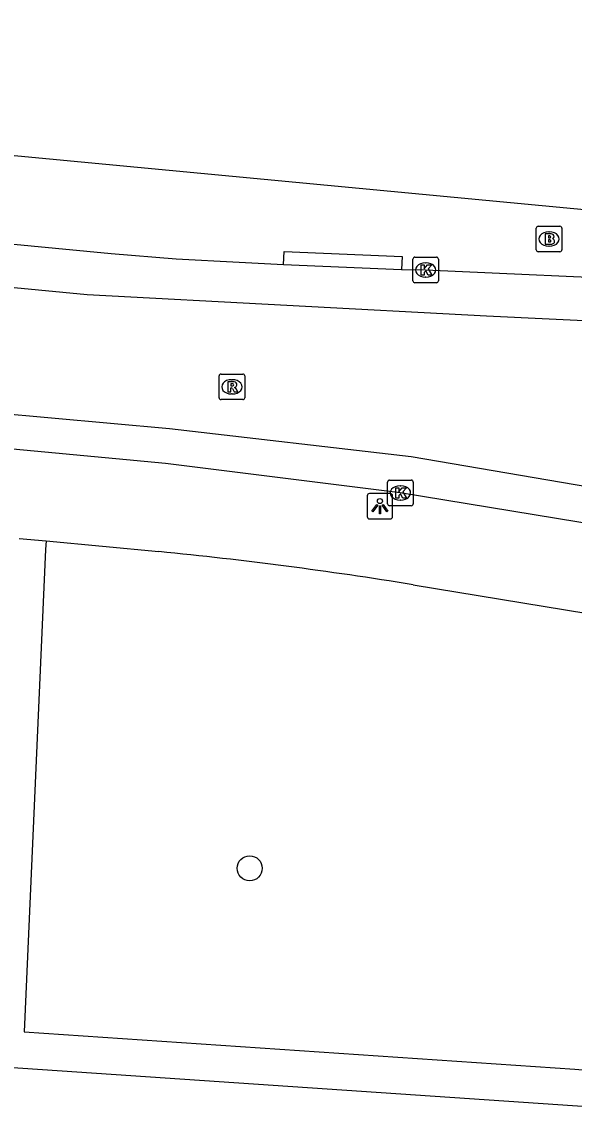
# Model space of a CAD drawing. Extents: x 162186 to 163152, y 385513 to 386513.
# Drawn here: x 162406.32 to 162427.94, y 385686.26 to 385728.84 of the extents above; entities that cross this region are included whole.
import ezdxf

# ---------------------------------------------------------------- set-up
doc = ezdxf.new("R2010")
doc.units = 0
for name, color, linetype in [('IMGEO_Boom', 7, 'Continuous'), ('IMGEO_Brandkraan', 7, 'Continuous'), ('IMGEO_Kolk', 7, 'Continuous'), ('IMGEO_Lichtpunt', 7, 'Continuous'), ('IMGEO_Rijbaan_lokaal_gesloten', 7, 'Continuous'), ('IMGEO_Rioolput', 7, 'Continuous'), ('IMGEO_Voetpad_open', 7, 'Continuous')]:
    doc.layers.add(name, color=color, linetype=linetype)

msp = doc.modelspace()

# ---------------------------------------------------------------- linework, layer by layer
at = {"layer": 'IMGEO_Boom'}
msp.add_circle((162415.24, 385695.691), 0.489, dxfattribs=at)
at = {"layer": 'IMGEO_Brandkraan'}
for p, q in [((162426.457, 385719.904), (162426.457, 385720.756)), ((162426.532, 385720.83), (162427.384, 385720.83)), ((162426.945, 385720.61), (162426.97, 385720.61)), ((162427.458, 385720.756), (162427.458, 385719.904)), ((162427.384, 385719.83), (162426.532, 385719.83)), ((162426.968, 385720.05), (162426.943, 385720.05))]:
    msp.add_line(p, q, dxfattribs=at)
for points in [[(162426.457, 385719.904), (162426.457, 385720.756)], [(162426.532, 385720.83), (162427.384, 385720.83)], [(162427.458, 385720.756), (162427.458, 385719.904)], [(162426.805, 385720.53), (162426.805, 385720.13), (162427.018, 385720.13)], [(162427.036, 385720.53), (162426.805, 385720.53)], [(162426.984, 385720.449), (162426.93, 385720.449), (162426.93, 385720.373)], [(162426.93, 385720.373), (162426.983, 385720.373)], [(162426.992, 385720.297), (162426.93, 385720.297), (162426.93, 385720.216)], [(162426.93, 385720.216), (162426.992, 385720.216)], [(162427.384, 385719.83), (162426.532, 385719.83)]]:
    msp.add_lwpolyline(points, dxfattribs=at)
for centre, radius, start, end in [((162426.534, 385720.754), 0.0765, 91.552, 178.448), ((162426.534, 385720.754), 0.0765, 91.552, 178.448), ((162427.382, 385720.754), 0.0765, 1.552, 88.448), ((162427.382, 385720.754), 0.0765, 1.552, 88.448), ((162426.985, 385720.411), 0.0379, 267.8285, 90.9355), ((162426.993, 385720.256), 0.0404, 269.8759, 90.5077), ((162427.024, 385720.381), 0.251, 268.6676, 293.5347), ((162427.04, 385720.385), 0.145, 59.4692, 91.5367), ((162427.065, 385720.432), 0.0922, 285.5137, 58.1501), ((162427.07, 385720.24), 0.105, 301.3115, 78.989), ((162426.534, 385719.906), 0.0765, 181.552, 268.448), ((162426.534, 385719.906), 0.0765, 181.552, 268.448), ((162427.382, 385719.906), 0.0765, 271.552, 358.448), ((162427.382, 385719.906), 0.0765, 271.552, 358.448)]:
    msp.add_arc(centre, radius, start, end, dxfattribs=at)
for centre, major_axis, ratio, start_param, end_param in [((162426.944, 385720.33), (-0.387, 0.002), 0.722429, 4.712389, 7.853982), ((162426.969, 385720.33), (-0.39, 0.002), 0.717154, 1.570796, 4.712389)]:
    msp.add_ellipse(centre, major_axis=major_axis, ratio=ratio, start_param=start_param, end_param=end_param, dxfattribs=at)
at = {"layer": 'IMGEO_Kolk'}
for p, q in [((162421.628, 385718.693), (162421.628, 385719.545)), ((162421.703, 385719.619), (162422.555, 385719.619)), ((162422.116, 385719.399), (162422.141, 385719.399)), ((162422.629, 385719.545), (162422.629, 385718.693)), ((162422.139, 385718.839), (162422.114, 385718.839)), ((162422.555, 385718.619), (162421.703, 385718.619)), ((162420.639, 385709.963), (162420.639, 385710.815)), ((162420.714, 385710.889), (162421.566, 385710.889)), ((162421.64, 385710.815), (162421.64, 385709.963)), ((162421.127, 385710.669), (162421.152, 385710.669)), ((162421.15, 385710.109), (162421.125, 385710.109)), ((162421.566, 385709.889), (162420.714, 385709.889))]:
    msp.add_line(p, q, dxfattribs=at)
for points in [[(162421.628, 385718.693), (162421.628, 385719.545)], [(162421.703, 385719.619), (162422.555, 385719.619)], [(162421.949, 385719.319), (162422.072, 385719.319), (162422.072, 385719.168), (162422.202, 385719.319), (162422.366, 385719.319), (162422.22, 385719.168), (162422.373, 385718.919), (162422.221, 385718.919), (162422.136, 385719.083), (162422.072, 385719.016), (162422.072, 385718.919), (162421.949, 385718.919), (162421.949, 385719.319)], [(162422.629, 385719.545), (162422.629, 385718.693)], [(162422.555, 385718.619), (162421.703, 385718.619)], [(162420.639, 385709.963), (162420.639, 385710.815)], [(162420.714, 385710.889), (162421.566, 385710.889)], [(162421.64, 385710.815), (162421.64, 385709.963)], [(162420.96, 385710.589), (162421.083, 385710.589), (162421.083, 385710.438), (162421.213, 385710.589), (162421.377, 385710.589), (162421.231, 385710.438), (162421.384, 385710.189), (162421.232, 385710.189), (162421.147, 385710.353), (162421.083, 385710.286), (162421.083, 385710.189), (162420.96, 385710.189), (162420.96, 385710.589)], [(162421.566, 385709.889), (162420.714, 385709.889)]]:
    msp.add_lwpolyline(points, dxfattribs=at)
for centre, start, end in [((162421.705, 385719.543), 91.552, 178.448), ((162421.705, 385719.543), 91.552, 178.448), ((162422.553, 385719.543), 1.552, 88.448), ((162422.553, 385719.543), 1.552, 88.448), ((162421.705, 385718.695), 181.552, 268.448), ((162421.705, 385718.695), 181.552, 268.448), ((162422.553, 385718.695), 271.552, 358.448), ((162422.553, 385718.695), 271.552, 358.448), ((162420.716, 385710.813), 91.552, 178.448), ((162420.716, 385710.813), 91.552, 178.448), ((162421.564, 385710.813), 1.552, 88.448), ((162421.564, 385710.813), 1.552, 88.448), ((162420.716, 385709.965), 181.552, 268.448), ((162420.716, 385709.965), 181.552, 268.448), ((162421.564, 385709.965), 271.552, 358.448), ((162421.564, 385709.965), 271.552, 358.448)]:
    msp.add_arc(centre, 0.0765, start, end, dxfattribs=at)
for centre, major_axis, ratio, start_param, end_param in [((162422.115, 385719.119), (-0.387, 0.002), 0.722429, 4.712389, 7.853982), ((162422.14, 385719.119), (-0.39, 0.002), 0.717154, 1.570796, 4.712389), ((162421.126, 385710.389), (-0.387, 0.002), 0.722429, 4.712389, 7.853982), ((162421.151, 385710.389), (-0.39, 0.002), 0.717154, 1.570796, 4.712389)]:
    msp.add_ellipse(centre, major_axis=major_axis, ratio=ratio, start_param=start_param, end_param=end_param, dxfattribs=at)
at = {"layer": 'IMGEO_Lichtpunt'}
for p, q in [((162420.741, 385710.367), (162419.933, 385710.367)), ((162420.741, 385710.367), (162419.933, 385710.367)), ((162419.839, 385710.272), (162419.839, 385709.465)), ((162419.839, 385710.272), (162419.839, 385709.465)), ((162420.835, 385709.465), (162420.835, 385710.272)), ((162420.835, 385709.465), (162420.835, 385710.272)), ((162419.933, 385709.371), (162420.741, 385709.371)), ((162419.933, 385709.371), (162420.741, 385709.371))]:
    msp.add_line(p, q, dxfattribs=at)
for points in [[(162420.213, 385709.936), (162420.252, 385709.908), (162420.064, 385709.646), (162420.026, 385709.673), (162420.213, 385709.936)], [(162420.425, 385709.908), (162420.463, 385709.935), (162420.65, 385709.673), (162420.611, 385709.645), (162420.425, 385709.908)], [(162420.315, 385709.888), (162420.362, 385709.888), (162420.362, 385709.566), (162420.315, 385709.566), (162420.315, 385709.888)]]:
    msp.add_lwpolyline(points, dxfattribs=at)
msp.add_circle((162420.338, 385710.07), 0.0994, dxfattribs=at)
for centre, start, end in [((162419.933, 385710.272), 90, 180), ((162419.933, 385710.272), 90, 180), ((162420.741, 385710.272), 0, 90), ((162420.741, 385710.272), 0, 90), ((162419.933, 385709.465), 180, 270), ((162419.933, 385709.465), 180, 270), ((162420.741, 385709.465), 270, 0), ((162420.741, 385709.465), 270, 360)]:
    msp.add_arc(centre, 0.0946, start, end, dxfattribs=at)
at = {"layer": 'IMGEO_Rijbaan_lokaal_gesloten'}
for points in [[(162448.032, 385717.26), (162447.815, 385715.531), (162435.147, 385716.798), (162424.505, 385717.305), (162408.881, 385718.15), (162367.51, 385722.111), (162286.519, 385729.622), (162260.4, 385732.301)], [(162259.916, 385727.292), (162279.939, 385725.485), (162345.976, 385719.242), (162380.728, 385715.866), (162402.855, 385713.753), (162412.106, 385712.917), (162421.565, 385711.819), (162434.403, 385709.622), (162446.455, 385707.767), (162446.191, 385706.141)], [(162400.786, 385720.605), (162402.586, 385720.451), (162409.82, 385719.762), (162412.36, 385719.556), (162414.829, 385719.422), (162416.565, 385719.336)], [(162416.565, 385719.336), (162421.185, 385719.142)], [(162421.185, 385719.142), (162422.125, 385719.118), (162431.397, 385718.708), (162432.982, 385718.629), (162434.395, 385718.52), (162442.591, 385717.733), (162447.915, 385717.265), (162448.032, 385717.26)], [(162446.191, 385706.141), (162445.956, 385706.239), (162445.361, 385706.426), (162445.154, 385706.478), (162440.446, 385707.218), (162421.136, 385710.39), (162411.949, 385711.547), (162380.251, 385714.521), (162362.787, 385716.192), (162341.333, 385718.236), (162338.59, 385718.494)]]:
    msp.add_lwpolyline(points, dxfattribs=at)
at = {"layer": 'IMGEO_Rioolput'}
for p, q in [((162414.119, 385715.043), (162414.971, 385715.043)), ((162414.044, 385714.117), (162414.044, 385714.969)), ((162414.532, 385714.823), (162414.557, 385714.823)), ((162415.045, 385714.969), (162415.045, 385714.117)), ((162414.555, 385714.263), (162414.53, 385714.263)), ((162414.971, 385714.043), (162414.119, 385714.043))]:
    msp.add_line(p, q, dxfattribs=at)
for points in [[(162414.119, 385715.043), (162414.971, 385715.043)], [(162414.044, 385714.117), (162414.044, 385714.969)], [(162414.633, 385714.741), (162414.381, 385714.743), (162414.381, 385714.343)], [(162414.559, 385714.662), (162414.505, 385714.662), (162414.505, 385714.581)], [(162414.505, 385714.581), (162414.557, 385714.581)], [(162415.045, 385714.969), (162415.045, 385714.117)], [(162414.381, 385714.343), (162414.505, 385714.343), (162414.505, 385714.505), (162414.516, 385714.505)], [(162414.563, 385714.476), (162414.634, 385714.343), (162414.774, 385714.343), (162414.709, 385714.469)], [(162414.971, 385714.043), (162414.119, 385714.043)]]:
    msp.add_lwpolyline(points, dxfattribs=at)
for centre, radius, start, end in [((162414.121, 385714.967), 0.0765, 91.552, 178.448), ((162414.121, 385714.967), 0.0765, 91.552, 178.448), ((162414.969, 385714.967), 0.0765, 1.552, 88.448), ((162414.969, 385714.967), 0.0765, 1.552, 88.448), ((162414.541, 385714.77), 0.19, 274.7715, 282.9687), ((162414.565, 385714.566), 0.0964, 77.0061, 93.1865), ((162414.579, 385714.623), 0.0378, 276.6634, 79.6772), ((162414.632, 385714.631), 0.109, 350.3612, 89.416), ((162414.63, 385714.631), 0.112, 277.5842, 350.9817), ((162414.515, 385714.452), 0.0533, 26.0293, 88.6989), ((162414.614, 385714.416), 0.108, 29.5134, 73.7905), ((162414.121, 385714.119), 0.0765, 181.552, 268.448), ((162414.121, 385714.119), 0.0765, 181.552, 268.448), ((162414.969, 385714.119), 0.0765, 271.552, 358.448), ((162414.969, 385714.119), 0.0765, 271.552, 358.448)]:
    msp.add_arc(centre, radius, start, end, dxfattribs=at)
for centre, major_axis, ratio, start_param, end_param in [((162414.531, 385714.543), (-0.387, 0.002), 0.722429, 4.712389, 7.853982), ((162414.556, 385714.543), (-0.39, 0.002), 0.717154, 1.570796, 4.712389)]:
    msp.add_ellipse(centre, major_axis=major_axis, ratio=ratio, start_param=start_param, end_param=end_param, dxfattribs=at)
at = {"layer": 'IMGEO_Voetpad_open'}
for points in [[(162337.549, 385730.101), (162341.556, 385729.721), (162447.49, 385719.675), (162447.817, 385719.644), (162448.146, 385719.642), (162448.474, 385719.67), (162448.798, 385719.727), (162449.115, 385719.812), (162449.424, 385719.926), (162449.721, 385720.066), (162450.004, 385720.233), (162450.272, 385720.424), (162450.521, 385720.638), (162450.75, 385720.874), (162450.957, 385721.13), (162451.141, 385721.402), (162451.299, 385721.69), (162451.431, 385721.992)], [(162416.565, 385719.336), (162416.585, 385719.835), (162421.205, 385719.641), (162421.185, 385719.142)], [(162406.222, 385708.608), (162407.268, 385708.509)], [(162407.268, 385708.509), (162407.253, 385708.177), (162406.415, 385689.291), (162427.961, 385687.821), (162428.429, 385687.789)], [(162407.268, 385708.509), (162411.686, 385708.092)], [(162421.634, 385706.794), (162444.689, 385703.007), (162444.825, 385702.993), (162445.101, 385702.946), (162445.371, 385702.875), (162445.635, 385702.78), (162445.888, 385702.661), (162446.13, 385702.521), (162446.359, 385702.359), (162446.572, 385702.177), (162446.768, 385701.978), (162446.945, 385701.761), (162447.103, 385701.53), (162447.239, 385701.285), (162447.352, 385701.03), (162447.443, 385700.765), (162447.509, 385700.493), (162447.551, 385700.216), (162447.568, 385699.937), (162447.56, 385699.657)], [(162390.853, 385687.177), (162390.974, 385688.905), (162439.214, 385685.637), (162439.168, 385685.165), (162439.767, 385685.103), (162439.709, 385684.491), (162440.32, 385684.442), (162440.275, 385683.921), (162442.338, 385683.769)]]:
    msp.add_lwpolyline(points, dxfattribs=at)
msp.add_arc((162395.702, 385546.815), 162.067, 80.79248, 84.33978, dxfattribs=at)

doc.saveas('drawing.dxf')
